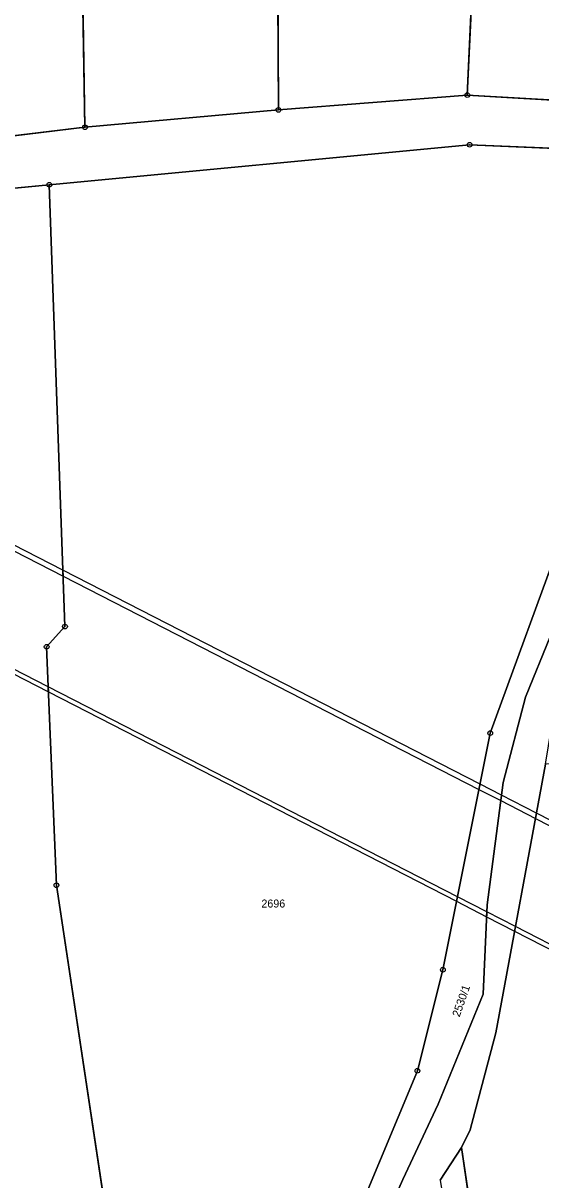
# Model space of a CAD drawing. Extents: x -689422 to -685210, y -987725 to -982160.
# Drawn here: x -688229.9 to -688120, y -985138.3 to -984892.5 of the extents above; entities that cross this region are included whole.
import ezdxf

# ---------------------------------------------------------------- set-up
doc = ezdxf.new("R2010")
doc.units = 0
for name, color, linetype in [('KN_Hranice_parcel', 7, 'Continuous'), ('KN_Parcelni cisla', 7, 'Continuous'), ('KN_Polygon parcely', 7, 'Continuous'), ('KN_POZEMKY_ORNA PUDA', 7, 'Continuous'), ('KN_POZEMKY_OSTATNI PLOCHA', 7, 'Continuous'), ('KN_VYUZITI_16_ostatni plocha_silnice', 7, 'Continuous'), ('KN_VYUZITI_17_ostatni plocha_ostatni komunikace', 7, 'Continuous'), ('KN_Věcná břemena k části', 7, 'Continuous'), ('KN_Značky bodu BP', 7, 'Continuous')]:
    doc.layers.add(name, color=color, linetype=linetype)

msp = doc.modelspace()

# ---------------------------------------------------------------- linework, layer by layer
at = {"layer": 'KN_Hranice_parcel'}
for p, q in [((-688130.8, -984802.1), (-688135.6, -984907.8)), ((-688135.6, -984907.8), (-688175.71, -984910.94)), ((-688109.1, -984909.36), (-688135.6, -984907.8)), ((-688175.71, -984910.94), (-688216.8, -984914.64)), ((-688216.8, -984914.64), (-688253.89, -984919.08)), ((-688289.65, -984933.1), (-688224.38, -984926.86)), ((-688136.81, -985131.46), (-688141.37, -985138.38)), ((-688136.81, -985131.46), (-688125.4, -985210.22))]:
    msp.add_line(p, q, dxfattribs=at)
for points in [[(-688216.8, -984914.64), (-688217.93, -984846.95), (-688213.55, -984744.81)], [(-688171, -984770.97), (-688176.05, -984841.08), (-688175.71, -984910.94)], [(-688224.38, -984926.86), (-688135.11, -984918.37), (-688111.99, -984919.35), (-688087.14, -984926.53)], [(-688224.38, -984926.86), (-688221.04, -985020.73), (-688224.93, -985025.03), (-688222.87, -985075.69), (-688210.79, -985155.72), (-688200.56, -985209.85), (-688196.65, -985227.45)], [(-688087.14, -984926.53), (-688092.68, -984944.78), (-688114.98, -985000.16), (-688130.72, -985043.38), (-688140.79, -985093.67), (-688146.2, -985115.12), (-688167.04, -985165.22), (-688188.83, -985206.74), (-688196.65, -985227.45)], [(-688116.44, -985021.01), (-688117.91, -985022.71), (-688123.23, -985035.71)], [(-688123.23, -985035.71), (-688127.97, -985053.84), (-688131.38, -985079.86), (-688132.27, -985098.88), (-688141.81, -985122.23), (-688149.29, -985138.23), (-688167.67, -985179.32), (-688179.19, -985204.7), (-688190.33, -985230.42), (-688193.79, -985240.35)], [(-688119.03, -985049.97), (-688129.53, -985107.03), (-688135, -985127.68), (-688136.81, -985131.46)]]:
    msp.add_lwpolyline(points, dxfattribs=at)
at = {"layer": 'KN_Polygon parcely'}
for points in [[(-688222.68, -984730.24), (-688237.29, -984721.16), (-688249.21, -984716.85), (-688254.08, -984789.81), (-688255.52, -984871.05), (-688253.89, -984919.08), (-688216.8, -984914.64), (-688217.93, -984846.95), (-688213.55, -984744.81), (-688213.89, -984740.38)], [(-688213.55, -984744.81), (-688217.93, -984846.95), (-688216.8, -984914.64), (-688175.71, -984910.94), (-688176.05, -984841.08), (-688171, -984770.97)], [(-688176.05, -984841.08), (-688175.71, -984910.94), (-688135.6, -984907.8), (-688130.8, -984802.1), (-688171, -984770.97)], [(-688130.8, -984802.1), (-688135.6, -984907.8), (-688109.1, -984909.36), (-688071.7, -984917.84), (-688054.75, -984856.97), (-688069.24, -984848.99), (-688103.56, -984830.08), (-688102.44, -984824.48)], [(-688087.14, -984926.53), (-688111.99, -984919.35), (-688135.11, -984918.37), (-688224.38, -984926.86), (-688221.04, -985020.73), (-688224.93, -985025.03), (-688222.87, -985075.69), (-688210.79, -985155.72), (-688200.56, -985209.85), (-688196.65, -985227.45), (-688188.83, -985206.74), (-688167.04, -985165.22), (-688146.2, -985115.12), (-688140.79, -985093.67), (-688130.72, -985043.38), (-688114.98, -985000.16), (-688092.68, -984944.78)], [(-688261.8, -985217.11), (-688244.85, -985284.17), (-688237.3, -985310.26), (-688211.7, -985271.62), (-688196.65, -985227.45), (-688200.56, -985209.85), (-688210.79, -985155.72), (-688222.87, -985075.69), (-688224.93, -985025.03), (-688221.04, -985020.73), (-688224.38, -984926.86), (-688289.65, -984933.1), (-688285.47, -985000), (-688275.35, -985141.38)], [(-688119.03, -985049.97), (-688129.53, -985107.03), (-688135, -985127.68), (-688136.81, -985131.46), (-688125.4, -985210.22), (-688107.16, -985203.53), (-688090.83, -985199.79), (-688096.64, -985133.05), (-688101.54, -985049.6)], [(-688141.37, -985138.38), (-688129.33, -985211.65), (-688125.4, -985210.22), (-688136.81, -985131.46)]]:
    msp.add_lwpolyline(points, close=True, dxfattribs=at)
for points in [[(-687537.11, -985161.39), (-687577.48, -985139.1), (-687603.25, -985125.69), (-687627.5, -985112.99), (-687648.4, -985100.74), (-687668.87, -985090.37), (-687673.16, -985088.01), (-687693.37, -985076.9), (-687714.49, -985065.3), (-687742.77, -985049.76), (-687769.32, -985035.17), (-687793.86, -985021.69), (-687933.07, -984951.85), (-688045.75, -984923.73), (-688071.7, -984917.84), (-688109.1, -984909.36), (-688135.6, -984907.8), (-688175.71, -984910.94), (-688216.8, -984914.64), (-688253.89, -984919.08), (-688291.84, -984923.63), (-688312.89, -984924.62), (-688430.45, -984936.4)], [(-688414.48, -984946.69), (-688406.43, -984945.6), (-688385.06, -984943.26), (-688352.86, -984939.75), (-688328.94, -984937.15), (-688289.65, -984933.1), (-688224.38, -984926.86), (-688135.11, -984918.37), (-688111.99, -984919.35), (-688087.14, -984926.53), (-688075.18, -984929.83), (-688004.29, -984949.41), (-688003.44, -984949.58), (-687992, -984951.88), (-687951.09, -984960.09)], [(-688167.67, -985179.32), (-688149.29, -985138.23), (-688141.81, -985122.23), (-688132.27, -985098.88), (-688131.38, -985079.86), (-688127.97, -985053.84), (-688123.23, -985035.71), (-688117.91, -985022.71), (-688116.44, -985021.01), (-688111.05, -985007.71), (-688102.71, -984988.34), (-688095.2, -984972.01), (-688087.06, -984955.52), (-688081.97, -984945.73), (-688076.45, -984934.45), (-688075.85, -984932.26), (-688075.18, -984929.83), (-688087.14, -984926.53), (-688092.68, -984944.78), (-688114.98, -985000.16), (-688130.72, -985043.38), (-688140.79, -985093.67), (-688146.2, -985115.12), (-688167.04, -985165.22)], [(-688029.34, -984971.05), (-688010.74, -984958.35), (-687992, -984951.88), (-688003.44, -984949.58), (-688006.65, -984951.37), (-688057.41, -984979.74), (-688092.38, -985001.41), (-688112.03, -985015.9), (-688116.44, -985021.01), (-688117.91, -985022.71), (-688123.23, -985035.71), (-688127.97, -985053.84), (-688131.38, -985079.86), (-688132.27, -985098.88), (-688141.81, -985122.23), (-688149.29, -985138.23), (-688167.67, -985179.32), (-688179.19, -985204.7)], [(-688141.37, -985138.38), (-688136.81, -985131.46), (-688135, -985127.68), (-688129.53, -985107.03), (-688119.03, -985049.97), (-688116.43, -985034.39), (-688109.74, -985023.73), (-688103.03, -985018), (-688092.93, -985010.02), (-688060.82, -984995.18), (-688029.34, -984971.05)]]:
    msp.add_lwpolyline(points, dxfattribs=at)
at = {"layer": 'KN_POZEMKY_ORNA PUDA'}
for p, q in [((-688135.6, -984907.8), (-688130.8, -984802.1)), ((-688130.8, -984802.1), (-688135.6, -984907.8)), ((-688176.05, -984841.08), (-688175.71, -984910.94)), ((-688175.71, -984910.94), (-688176.05, -984841.08)), ((-688216.8, -984914.64), (-688217.93, -984846.95)), ((-688217.93, -984846.95), (-688216.8, -984914.64)), ((-688135.6, -984907.8), (-688175.71, -984910.94)), ((-688109.1, -984909.36), (-688135.6, -984907.8)), ((-688175.71, -984910.94), (-688216.8, -984914.64)), ((-688216.8, -984914.64), (-688253.89, -984919.08)), ((-688224.38, -984926.86), (-688135.11, -984918.37)), ((-688135.11, -984918.37), (-688111.99, -984919.35)), ((-688289.65, -984933.1), (-688224.38, -984926.86)), ((-688221.04, -985020.73), (-688224.38, -984926.86)), ((-688224.38, -984926.86), (-688221.04, -985020.73)), ((-688114.98, -985000.16), (-688130.72, -985043.38)), ((-688224.93, -985025.03), (-688221.04, -985020.73)), ((-688221.04, -985020.73), (-688224.93, -985025.03)), ((-688222.87, -985075.69), (-688224.93, -985025.03)), ((-688224.93, -985025.03), (-688222.87, -985075.69)), ((-688130.72, -985043.38), (-688140.79, -985093.67)), ((-688129.53, -985107.03), (-688119.03, -985049.97)), ((-688210.79, -985155.72), (-688222.87, -985075.69)), ((-688222.87, -985075.69), (-688210.79, -985155.72)), ((-688140.79, -985093.67), (-688146.2, -985115.12)), ((-688135, -985127.68), (-688129.53, -985107.03)), ((-688146.2, -985115.12), (-688167.04, -985165.22)), ((-688136.81, -985131.46), (-688135, -985127.68)), ((-688125.4, -985210.22), (-688136.81, -985131.46))]:
    msp.add_line(p, q, dxfattribs=at)
at = {"layer": 'KN_POZEMKY_OSTATNI PLOCHA'}
for p, q in [((-688175.71, -984910.94), (-688135.6, -984907.8)), ((-688135.6, -984907.8), (-688109.1, -984909.36)), ((-688216.8, -984914.64), (-688175.71, -984910.94)), ((-688253.89, -984919.08), (-688216.8, -984914.64)), ((-688135.11, -984918.37), (-688224.38, -984926.86)), ((-688111.99, -984919.35), (-688135.11, -984918.37)), ((-688224.38, -984926.86), (-688289.65, -984933.1)), ((-688130.72, -985043.38), (-688114.98, -985000.16)), ((-688117.91, -985022.71), (-688123.23, -985035.71)), ((-688123.23, -985035.71), (-688117.91, -985022.71)), ((-688123.23, -985035.71), (-688127.97, -985053.84)), ((-688127.97, -985053.84), (-688123.23, -985035.71)), ((-688140.79, -985093.67), (-688130.72, -985043.38)), ((-688119.03, -985049.97), (-688129.53, -985107.03)), ((-688127.97, -985053.84), (-688131.38, -985079.86)), ((-688131.38, -985079.86), (-688127.97, -985053.84)), ((-688131.38, -985079.86), (-688132.27, -985098.88)), ((-688132.27, -985098.88), (-688131.38, -985079.86)), ((-688146.2, -985115.12), (-688140.79, -985093.67)), ((-688132.27, -985098.88), (-688141.81, -985122.23)), ((-688141.81, -985122.23), (-688132.27, -985098.88)), ((-688129.53, -985107.03), (-688135, -985127.68)), ((-688167.04, -985165.22), (-688146.2, -985115.12)), ((-688141.81, -985122.23), (-688149.29, -985138.23)), ((-688149.29, -985138.23), (-688141.81, -985122.23)), ((-688135, -985127.68), (-688136.81, -985131.46)), ((-688141.37, -985138.38), (-688136.81, -985131.46)), ((-688136.81, -985131.46), (-688141.37, -985138.38)), ((-688136.81, -985131.46), (-688125.4, -985210.22)), ((-688149.29, -985138.23), (-688167.67, -985179.32)), ((-688167.67, -985179.32), (-688149.29, -985138.23))]:
    msp.add_line(p, q, dxfattribs=at)
at = {"layer": 'KN_VYUZITI_16_ostatni plocha_silnice'}
for p, q in [((-688175.71, -984910.94), (-688135.6, -984907.8)), ((-688135.6, -984907.8), (-688109.1, -984909.36)), ((-688216.8, -984914.64), (-688175.71, -984910.94)), ((-688253.89, -984919.08), (-688216.8, -984914.64)), ((-688135.11, -984918.37), (-688224.38, -984926.86)), ((-688111.99, -984919.35), (-688135.11, -984918.37)), ((-688224.38, -984926.86), (-688289.65, -984933.1))]:
    msp.add_line(p, q, dxfattribs=at)
at = {"layer": 'KN_VYUZITI_17_ostatni plocha_ostatni komunikace'}
for p, q in [((-688130.72, -985043.38), (-688114.98, -985000.16)), ((-688117.91, -985022.71), (-688123.23, -985035.71)), ((-688123.23, -985035.71), (-688117.91, -985022.71)), ((-688123.23, -985035.71), (-688127.97, -985053.84)), ((-688127.97, -985053.84), (-688123.23, -985035.71)), ((-688140.79, -985093.67), (-688130.72, -985043.38)), ((-688119.03, -985049.97), (-688129.53, -985107.03)), ((-688127.97, -985053.84), (-688131.38, -985079.86)), ((-688131.38, -985079.86), (-688127.97, -985053.84)), ((-688131.38, -985079.86), (-688132.27, -985098.88)), ((-688132.27, -985098.88), (-688131.38, -985079.86)), ((-688146.2, -985115.12), (-688140.79, -985093.67)), ((-688132.27, -985098.88), (-688141.81, -985122.23)), ((-688141.81, -985122.23), (-688132.27, -985098.88)), ((-688129.53, -985107.03), (-688135, -985127.68)), ((-688167.04, -985165.22), (-688146.2, -985115.12)), ((-688141.81, -985122.23), (-688149.29, -985138.23)), ((-688149.29, -985138.23), (-688141.81, -985122.23)), ((-688135, -985127.68), (-688136.81, -985131.46)), ((-688141.37, -985138.38), (-688136.81, -985131.46)), ((-688136.81, -985131.46), (-688141.37, -985138.38)), ((-688136.81, -985131.46), (-688125.4, -985210.22)), ((-688149.29, -985138.23), (-688167.67, -985179.32)), ((-688167.67, -985179.32), (-688149.29, -985138.23))]:
    msp.add_line(p, q, dxfattribs=at)
at = {"layer": 'KN_Věcná břemena k části'}
for points in [[(-688221.42, -985010), (-688221.47, -985008.75), (-688287.03, -984975.09), (-688286.95, -984976.36)], [(-688224.54, -985034.6), (-688224.58, -985033.55), (-688285.3, -985002.38), (-688285.22, -985003.45)], [(-688133.12, -985055.35), (-688132.89, -985054.23), (-688221.47, -985008.75), (-688221.42, -985010)], [(-688137.87, -985079.1), (-688137.69, -985078.17), (-688224.58, -985033.55), (-688224.54, -985034.6)], [(-688132.89, -985054.23), (-688133.12, -985055.35), (-688128.48, -985057.73), (-688128.33, -985056.57)], [(-688121.15, -985061.49), (-688120.94, -985060.36), (-688128.33, -985056.57), (-688128.48, -985057.73)], [(-688120.94, -985060.36), (-688121.15, -985061.49), (-688103.03, -985070.8), (-688100.21, -985072.24), (-688100.29, -985070.97), (-688102.52, -985069.82)], [(-688137.87, -985079.1), (-688131.5, -985082.38), (-688131.45, -985081.37), (-688137.69, -985078.17)], [(-688131.45, -985081.37), (-688131.5, -985082.38), (-688125.55, -985085.43), (-688125.38, -985084.49)], [(-688113.25, -985090.72), (-688125.38, -985084.49), (-688125.55, -985085.43), (-688113.67, -985091.53), (-688098.62, -985099.26), (-688098.69, -985098.21)]]:
    msp.add_lwpolyline(points, close=True, dxfattribs=at)
at = {"layer": 'KN_Značky bodu BP'}
for centre, radius in [((-688135.6, -984907.8), 0.5), ((-688135.6, -984907.8), 0.0303), ((-688175.71, -984910.94), 0.5), ((-688175.71, -984910.94), 0.0303), ((-688216.8, -984914.64), 0.5), ((-688216.8, -984914.64), 0.0303), ((-688135.11, -984918.37), 0.5), ((-688135.11, -984918.37), 0.0303), ((-688224.38, -984926.86), 0.5), ((-688224.38, -984926.86), 0.0303), ((-688221.04, -985020.73), 0.5), ((-688221.04, -985020.73), 0.0303), ((-688224.93, -985025.03), 0.5), ((-688224.93, -985025.03), 0.0303), ((-688130.72, -985043.38), 0.5), ((-688130.72, -985043.38), 0.0303), ((-688222.87, -985075.69), 0.5), ((-688222.87, -985075.69), 0.0303), ((-688140.79, -985093.67), 0.5), ((-688140.79, -985093.67), 0.0303), ((-688146.2, -985115.12), 0.5), ((-688146.2, -985115.12), 0.0303)]:
    msp.add_circle(centre, radius, dxfattribs=at)

# ---------------------------------------------------------------- texts
at = {"layer": 'KN_Parcelni cisla'}
msp.add_text('2696', height=1.7, dxfattribs=at).set_placement((-688179.33, -985080.44))
msp.add_text('2530/1', height=1.7, rotation=71, dxfattribs=at).set_placement((-688137.25, -985103.82))

doc.saveas('drawing.dxf')
